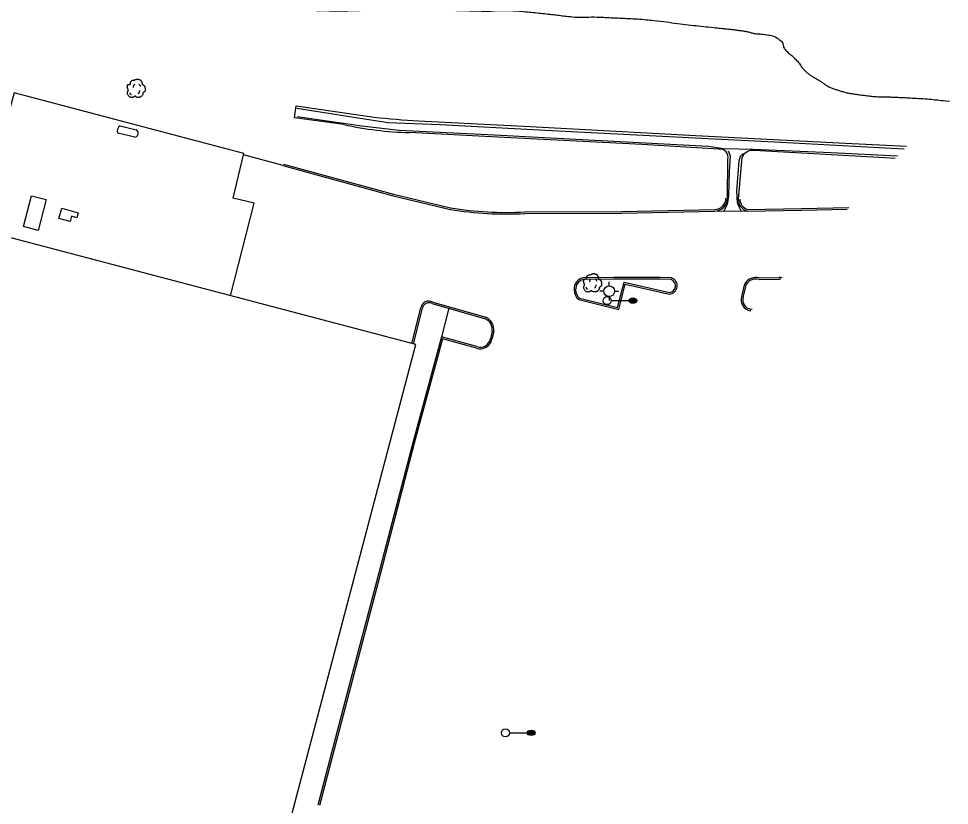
# Model space of a CAD drawing. Extents: x 2145380 to 2157287, y 139568 to 149130.
# Drawn here: x 2151244.8 to 2151588.5, y 141366.1 to 141656.7 of the extents above; entities that cross this region are included whole.
import ezdxf

# ---------------------------------------------------------------- set-up
doc = ezdxf.new("R2010")
doc.units = 0
for name, color, linetype in [('TOPO_Asphalt', 7, 'Continuous'), ('TOPO_Building', 7, 'Continuous'), ('TOPO_Concrete', 7, 'Continuous'), ('TOPO_Curb Back', 7, 'Continuous'), ('TOPO_Fence', 7, 'Continuous'), ('TOPO_Flowline', 7, 'Continuous'), ('TOPO_Light Pole', 7, 'Continuous'), ('TOPO_Misc Line', 7, 'Continuous'), ('TOPO_Sidewalk', 7, 'Continuous'), ('TOPO_Tank Above Ground', 7, 'Continuous'), ('TOPO_Tree', 7, 'Continuous'), ('TOPO_Water Fire Hydrant', 7, 'Continuous')]:
    doc.layers.add(name, color=color, linetype=linetype)

# ---------------------------------------------------------------- blocks, each defined once
blk = doc.blocks.new('LP')
at = {"layer": 'TOPO_Light Pole'}
blk.add_line((3.81, 0), (20.32, 0), dxfattribs=at)
for points in [[(20.32, 0), (27.94, 0)], [(20.32, 0), (23.5, 0)], [(20.83, 1.27), (27.43, 1.27)], [(20.83, 1.27), (23.5, 1.27)], [(23.71, 1.27), (27.43, 1.27)], [(23.71, 0), (27.94, 0)], [(20.83, -1.27), (27.43, -1.27)], [(20.83, -1.27), (23.5, -1.27)], [(23.71, -1.27), (27.43, -1.27)]]:
    blk.add_lwpolyline(points, dxfattribs=at)
blk.add_circle((0, 0), 3.81, dxfattribs=at)
blk.add_ellipse((24.13, 0), major_axis=(3.81, 0), ratio=0.666667, dxfattribs=at)
blk = doc.blocks.new('FIRHYD')
at = {"layer": 'TOPO_Water Fire Hydrant'}
for p, q in [((0, 10.2), (0, 17.3)), ((10.2, 0), (17.3, 0)), ((-10.2, 0), (-17.3, 0)), ((0, -10.2), (0, -17.3))]:
    blk.add_line(p, q, dxfattribs=at)
blk.add_circle((0, 0), 10.2, dxfattribs=at)
blk = doc.blocks.new('TREE')
at = {"layer": 'TOPO_Tree'}
for points in [[(-14.1, -0.4), (-14.2, 0.5), (-14.4, 1.4), (-14.6, 2.3), (-14.8, 3.2), (-15.5, 4), (-15.7, 4.9), (-15.8, 5.6), (-15.7, 6.3), (-15.7, 7), (-15.6, 7.9), (-15.7, 8.8), (-15.1, 9.7), (-14.6, 10.4), (-13.8, 10.5), (-13, 10.7), (-12.2, 11), (-11.1, 10), (-10.4, 10.7), (-9.4, 11.7), (-10.3, 13.3), (-9.8, 14.4), (-9.6, 15.1), (-9.3, 15.9), (-8.8, 16.5), (-8.2, 17.3), (-7.5, 17.7), (-6.7, 18.1), (-6.1, 18.4), (-5.6, 18.6), (-5.1, 18.7), (-4.5, 18.7), (-4, 18.5), (-3.5, 18.1)], [(-3.5, 17.6), (-3.1, 18.3), (-2.6, 18.8), (-1.9, 19.2), (-1, 19.7), (-0.2, 20), (0.7, 20.2), (1.6, 20.5), (2.5, 20.8), (3.4, 20.8), (4.1, 20.7), (4.8, 20.5), (5.5, 20.2), (6.4, 19.9), (7.3, 19.7), (8.2, 19.2), (9.4, 18.4), (10, 17.2), (10.8, 16), (11.2, 15.3), (11.6, 14.6), (11.9, 13.9), (12.2, 13.1), (11.4, 12), (11.9, 11.2), (12, 11), (12.2, 10.9), (12.4, 10.7), (12.9, 10.4), (13.5, 10), (14, 9.7), (14.7, 9.2), (15.4, 8.7), (16.1, 8.1), (16.7, 7.5), (16.9, 6.7), (17.1, 6), (17.6, 4.4), (17.7, 2.8), (17.7, 1.2), (17.7, -0.2), (17.8, -2.2), (16.6, -3), (15.5, -3.8), (14.3, -4.6), (13.2, -5.3)], [(13.2, -5.3), (13.3, -5.8), (13.4, -6.3), (13.4, -6.7), (13.8, -8.5), (12.2, -10), (10.8, -11.5), (10, -12.3), (9.1, -12.8), (8.2, -13.1), (6, -13.8), (3.3, -13.6), (1.3, -13.1), (0.5, -12.9), (-0.1, -11.4), (-0.8, -11.5), (-2, -11.6), (-3.3, -12.8), (-4.5, -13.1), (-6.1, -13.5), (-7.8, -14), (-9.3, -13.6), (-11.4, -13.1), (-12.8, -11.4), (-14.1, -9.4), (-15.3, -7.3), (-15.6, -5.1), (-15.1, -3), (-14.9, -1.9), (-13.9, -0.8), (-13.5, 0.1)], [(-4.2, 5.1), (-4.5, 6.1), (-4.3, 7.2), (-3.8, 8.2), (-3.3, 9.3), (-2.7, 10.3), (-1.6, 11)], [(5.9, 11.2), (6.5, 10.7), (7, 10.2), (7.4, 9.5), (7.9, 8.6), (8.3, 7.6), (8.5, 6.6)], [(-11.4, -4.5), (-11.5, -5.4), (-11, -6.3), (-10.1, -7.2), (-9.3, -8), (-8.5, -8.3), (-7.7, -8.1)], [(4.8, -6.3), (5.7, -5.7), (6.3, -4.9), (6.8, -3.9), (7.4, -2.8), (7.6, -1.7), (7.5, -0.6)]]:
    blk.add_open_spline(points, degree=3, dxfattribs=at)

msp = doc.modelspace()

# ---------------------------------------------------------------- linework, layer by layer
at = {"layer": 'TOPO_Asphalt'}
msp.add_line((2151342.4, 141602.44), (2151327.86, 141606.39), dxfattribs=at)
msp.add_lwpolyline([(2151513.88, 141585.65), (2151507.85, 141585.49), (2151501.91, 141585.6)], dxfattribs=at)
at = {"layer": 'TOPO_Building'}
msp.add_lwpolyline([(2151228.68, 141579.26), (2151151.14, 141285.35), (2151313.72, 141242.46), (2151323.37, 141279.03), (2151349.28, 141272.2), (2151362.64, 141322.86), (2151336.95, 141329.64), (2151391.47, 141536.31)], close=True, dxfattribs=at)
at = {"layer": 'TOPO_Concrete'}
for points in [[(2151364.88, 141617.59), (2151346.65, 141620.11), (2151347.21, 141624.56), (2151376.07, 141620.3)], [(2151392.44, 141618.95), (2151433.62, 141616.85), (2151494.75, 141613.6), (2151550.17, 141610.78), (2151572.72, 141609.56)], [(2151503.27, 141608.51), (2151475.05, 141610.19), (2151421.79, 141612.95), (2151389.07, 141614.64)], [(2151511.85, 141605.47), (2151510.54, 141590.04)], [(2151568.51, 141605.11), (2151564.67, 141605.31), (2151516.31, 141608.06)], [(2151506.58, 141590.45), (2151506.66, 141604.68)]]:
    msp.add_lwpolyline(points, dxfattribs=at)
for centre, radius, start, end in [((2151421.15, 142065.18), 447.16, 264.2145, 266.319), ((2151392.93, 141746.86), 132.28, 257.7551, 268.328), ((2151503.82, 141605.58), 2.98, 342.4932, 100.5783), ((2151515.97, 141603.52), 4.56, 85.7153, 154.6439)]:
    msp.add_arc(centre, radius, start, end, dxfattribs=at)
at = {"layer": 'TOPO_Curb Back'}
for p, q in [((2151464.6, 141561.12), (2151453.15, 141560.92)), ((2151481.63, 141561.05), (2151464.6, 141561.12)), ((2151485.87, 141560.94), (2151481.63, 141561.05)), ((2151464.61, 141560.52), (2151453.22, 141560.32)), ((2151481.62, 141560.45), (2151464.61, 141560.52)), ((2151465.94, 141549.98), (2151468.36, 141559.37)), ((2151466.38, 141549.26), (2151468.8, 141558.65)), ((2151468.36, 141559.37), (2151485.17, 141555.57)), ((2151468.8, 141558.65), (2151485.12, 141554.97)), ((2151485.76, 141560.34), (2151481.62, 141560.45)), ((2151451.65, 141552.93), (2151466.38, 141549.26)), ((2151451.92, 141553.48), (2151465.94, 141549.98))]:
    msp.add_line(p, q, dxfattribs=at)
for points in [[(2151342.36, 141602.45), (2151383.04, 141591.31), (2151404.2, 141586.25)], [(2151342.52, 141603.03), (2151383.19, 141591.89), (2151404.31, 141586.84)], [(2151431.67, 141585.34), (2151467.38, 141585.44), (2151501.89, 141586.2)], [(2151431.69, 141584.74), (2151467.39, 141584.84), (2151501.91, 141585.6)], [(2151513.88, 141585.65), (2151533.84, 141586), (2151550.77, 141586.39)], [(2151513.95, 141586.25), (2151533.83, 141586.6), (2151551.35, 141587)], [(2151518.27, 141560.99), (2151525.56, 141561.14)], [(2151511.79, 141554.05), (2151512.98, 141558.82)], [(2151512.36, 141553.89), (2151513.54, 141558.59)], [(2151518.2, 141560.38), (2151525.58, 141560.54)], [(2151397.46, 141551.47), (2151417.12, 141545.89)], [(2151397.69, 141552.03), (2151417.34, 141546.46)], [(2151389.99, 141536.7), (2151393.29, 141549.84)], [(2151390.57, 141536.55), (2151393.88, 141549.72)], [(2151515.15, 141548.78), (2151515.01, 141548.82)], [(2151515.61, 141549.26), (2151515.14, 141549.4)], [(2151419.67, 141541.26), (2151418.99, 141538.41)], [(2151420.26, 141541.16), (2151419.57, 141538.28)], [(2151413.99, 141535.58), (2151400.91, 141539.14), (2151390.3, 141500.03), (2151376.95, 141448.65), (2151366.73, 141409.98), (2151355.31, 141366.17)], [(2151413.81, 141535), (2151401.34, 141538.4), (2151390.88, 141499.88), (2151377.53, 141448.5), (2151367.31, 141409.83), (2151355.89, 141366.02)]]:
    msp.add_lwpolyline(points, dxfattribs=at)
for centre, radius, start, end in [((2151501.68, 141590.5), 4.3, 272.7696, 359.497), ((2151501.68, 141590.5), 4.9, 272.6753, 359.4973), ((2151514.96, 141589.94), 4.43, 178.7297, 255.7645), ((2151514.96, 141589.94), 3.83, 178.7258, 254.6082), ((2151424.77, 141709.81), 125.26, 260.5453, 273.1637), ((2151424.77, 141709.8), 124.65, 260.554, 273.1712), ((2151454.13, 141556.76), 4.27, 103.2529, 183.569), ((2151484.93, 141558.02), 3.06, 273.6319, 72.038), ((2151517.06, 141556.39), 4.75, 75.2252, 149.2239), ((2151525.83, 141556.75), 4.39, 77.6787, 93.603), ((2151454.13, 141556.76), 3.67, 104.2201, 183.7551), ((2151484.93, 141558.02), 2.46, 275.5322, 70.1309), ((2151517.06, 141556.39), 4.15, 74.1006, 148.0467), ((2151525.83, 141556.75), 3.79, 83.3284, 93.787), ((2151454.56, 141556.6), 4.69, 181.2851, 231.6289), ((2151454.56, 141556.6), 4.09, 181.1203, 229.8715), ((2151515.65, 141552.82), 4.06, 162.3883, 260.8725), ((2151515.65, 141552.82), 3.46, 162.0931, 261.4817), ((2151396.27, 141549.38), 3.01, 61.798, 171.1129), ((2151396.27, 141549.38), 2.41, 60.335, 171.7294), ((2151415.02, 141541.72), 4.67, 354.3211, 63.2628), ((2151415.02, 141541.72), 5.27, 353.8617, 63.9062), ((2151415.28, 141539.14), 4.38, 250.5087, 348.7297), ((2151415.28, 141539.14), 3.78, 250.1848, 348.8962)]:
    msp.add_arc(centre, radius, start, end, dxfattribs=at)
at = {"layer": 'TOPO_Fence'}
msp.add_lwpolyline([(2151323.03, 141554.36), (2151331.73, 141588.57), (2151323.97, 141590.44), (2151327.97, 141606.87), (2151243.07, 141629.3), (2151229.29, 141579.09)], dxfattribs=at)
at = {"layer": 'TOPO_Flowline'}
for points in [[(2151347.49, 141623.68), (2151368.55, 141620.31), (2151381.23, 141618.36), (2151400.41, 141617.57), (2151436.96, 141615.71), (2151492.14, 141612.87), (2151526.2, 141611.04), (2151571.86, 141608.65)], [(2151347.6, 141620.62), (2151371.56, 141617.09), (2151385.32, 141615.58), (2151418.06, 141613.93), (2151459.89, 141611.68), (2151499.5, 141609.63), (2151505.13, 141608.81), (2151516.03, 141608.57), (2151544.8, 141607.25), (2151569.34, 141605.99)], [(2151505.31, 141585.82), (2151506.23, 141587.43), (2151506.71, 141588.77), (2151507.01, 141591.31), (2151507.26, 141600.27), (2151507.63, 141605.91), (2151506.93, 141607.74)], [(2151511.69, 141585.53), (2151511.23, 141586.46), (2151510.73, 141587.51), (2151510.27, 141588.68), (2151510, 141592.94), (2151510.82, 141604.21), (2151511.3, 141605.97), (2151512.15, 141606.72), (2151512.36, 141606.88)]]:
    msp.add_lwpolyline(points, dxfattribs=at)
at = {"layer": 'TOPO_Misc Line'}
for points in [[(2151254.96, 141589.86), (2151251.92, 141578.52), (2151246.53, 141579.96), (2151249.57, 141591.3)], [(2151259.63, 141582.95), (2151260.66, 141586.71), (2151266.8, 141585.04), (2151266.29, 141583.17), (2151264.29, 141583.72), (2151263.77, 141581.82)]]:
    msp.add_lwpolyline(points, close=True, dxfattribs=at)
at = {"layer": 'TOPO_Sidewalk'}
msp.add_line((2151403.58, 141549.74), (2151400.91, 141539.14), dxfattribs=at)
at = {"layer": 'TOPO_Tank Above Ground'}
for p, q in [((2151282.22, 141617.13), (2151288.15, 141615.71)), ((2151287.69, 141612.89), (2151281.38, 141614.38))]:
    msp.add_line(p, q, dxfattribs=at)
for centre, radius, start, end in [((2151283.19, 141615.33), 2.05, 118.4104, 207.9353), ((2151287.32, 141614.4), 1.56, 283.9282, 57.8176)]:
    msp.add_arc(centre, radius, start, end, dxfattribs=at)
at = {"layer": 'TOPO_Tree'}
msp.add_open_spline([(2151386.58, 141700.48), (2151386.04, 141700.38), (2151385.5, 141700.28), (2151384.95, 141700.18), (2151383.44, 141699.9), (2151382.23, 141701.73), (2151380.74, 141702.09), (2151379.9, 141702.29), (2151379.05, 141702.5), (2151378.19, 141702.63), (2151377.2, 141702.79), (2151376.21, 141702.95), (2151375.2, 141703.04), (2151374.35, 141703.12), (2151373.51, 141703.16), (2151372.66, 141703.14), (2151371.75, 141703.13), (2151370.84, 141703.06), (2151369.93, 141703.05), (2151368.24, 141703.02), (2151366.56, 141703), (2151364.87, 141703), (2151363.88, 141703), (2151362.88, 141703.02), (2151361.88, 141703.02), (2151360.39, 141703.02), (2151358.9, 141703.03), (2151357.41, 141702.96), (2151356.15, 141702.91), (2151354.9, 141702.82), (2151353.65, 141702.76), (2151352.75, 141702.72), (2151351.85, 141702.71), (2151350.95, 141702.64), (2151347.98, 141702.41), (2151345.02, 141702.13), (2151342.05, 141701.87), (2151340.11, 141701.71), (2151338.16, 141701.54), (2151336.22, 141701.39), (2151335.38, 141701.32), (2151334.57, 141701.7), (2151333.73, 141701.74), (2151332.12, 141701.83), (2151330.51, 141701.9), (2151328.9, 141701.85), (2151328.05, 141701.82), (2151327.2, 141701.71), (2151326.35, 141701.69), (2151325.21, 141701.66), (2151324.07, 141701.73), (2151322.93, 141701.71), (2151321.49, 141701.67), (2151320.05, 141701.45), (2151318.61, 141701.44), (2151317.64, 141701.44), (2151316.67, 141701.54), (2151315.7, 141701.53), (2151314.02, 141701.52), (2151312.35, 141701.49), (2151310.67, 141701.48), (2151309.36, 141701.48), (2151308.04, 141701.48), (2151306.73, 141701.48), (2151304.53, 141701.47), (2151302.32, 141701.39), (2151300.11, 141701.39), (2151295.96, 141701.39), (2151291.81, 141701.52), (2151287.66, 141701.56), (2151283.18, 141701.61), (2151278.7, 141701.6), (2151274.22, 141701.57), (2151272.4, 141701.56), (2151270.58, 141701.26), (2151268.75, 141701.28), (2151266.78, 141701.29), (2151264.82, 141701.42), (2151262.85, 141701.46), (2151261.62, 141701.48), (2151260.4, 141701.54), (2151259.17, 141701.5), (2151257.37, 141701.45), (2151255.58, 141701.34), (2151253.79, 141701.28), (2151252.63, 141701.23), (2151251.48, 141701.19), (2151250.32, 141701.16), (2151248.55, 141701.1), (2151246.78, 141701.02), (2151245.01, 141701.05), (2151243.89, 141701.07), (2151242.78, 141701.21), (2151241.67, 141701.26), (2151238.63, 141701.41), (2151235.59, 141701.59), (2151232.55, 141701.65), (2151227.5, 141701.75), (2151222.45, 141701.75), (2151217.41, 141701.83), (2151215.25, 141701.87), (2151213.08, 141701.9), (2151210.92, 141701.95), (2151208.16, 141702.02), (2151205.39, 141702.11), (2151202.63, 141702.18), (2151200.05, 141702.25), (2151197.47, 141702.31), (2151194.89, 141702.37), (2151193.47, 141702.4), (2151192.04, 141702.45), (2151190.62, 141702.49), (2151188.45, 141702.54), (2151186.28, 141702.44), (2151184.11, 141702.35), (2151182.76, 141702.29), (2151181.42, 141702.18), (2151180.07, 141702.12), (2151176.96, 141701.99), (2151173.84, 141701.97), (2151170.73, 141701.84), (2151167.69, 141701.72), (2151164.66, 141701.35), (2151161.61, 141701.24), (2151159.72, 141701.17), (2151157.83, 141701.17), (2151155.94, 141701.17), (2151154.02, 141701.18), (2151152.1, 141701.27), (2151150.18, 141701.27), (2151148.97, 141701.27), (2151147.75, 141701.24), (2151146.53, 141701.18), (2151144.14, 141701.06), (2151141.76, 141700.89), (2151139.37, 141700.69), (2151136.47, 141700.44), (2151133.58, 141699.98), (2151130.68, 141699.8), (2151128.81, 141699.68), (2151126.95, 141699.66), (2151125.09, 141699.55), (2151121.77, 141699.35), (2151118.45, 141699.15), (2151115.13, 141698.96), (2151111.44, 141698.74), (2151107.75, 141698.54), (2151104.06, 141698.33), (2151102.36, 141698.23), (2151100.66, 141698.04), (2151098.97, 141697.79), (2151097.22, 141697.53), (2151095.51, 141697.05), (2151093.85, 141696.4), (2151092.37, 141695.83), (2151090.98, 141695.1), (2151089.51, 141694.53), (2151088.63, 141694.19), (2151087.74, 141693.86), (2151086.85, 141693.54), (2151085.32, 141693), (2151083.79, 141692.51), (2151082.22, 141692.06), (2151081.27, 141691.79), (2151080.3, 141691.61), (2151079.33, 141691.55), (2151077.18, 141691.41), (2151075.02, 141691.56), (2151072.87, 141691.5), (2151071.75, 141691.47), (2151070.64, 141691.41), (2151069.53, 141691.25), (2151068.38, 141691.1), (2151067.2, 141690.61), (2151066.38, 141689.77), (2151064.87, 141688.24), (2151063.44, 141686.68), (2151061.95, 141685.15), (2151060.5, 141683.67), (2151059.05, 141682.19), (2151057.61, 141680.7), (2151055.56, 141678.58), (2151053.74, 141676.27), (2151051.85, 141673.99), (2151049.94, 141671.69), (2151048.23, 141669.35), (2151046.75, 141666.65), (2151046.3, 141665.83), (2151046.07, 141664.96), (2151045.98, 141664.06), (2151045.84, 141662.79), (2151045.76, 141661.52), (2151045.78, 141660.25), (2151045.8, 141659.26), (2151045.89, 141658.26), (2151045.89, 141657.27), (2151045.89, 141655.85), (2151045.82, 141654.44), (2151045.8, 141653.03), (2151045.79, 141651.46), (2151045.87, 141649.88), (2151045.94, 141648.31), (2151045.98, 141647.44), (2151046.09, 141646.61), (2151046.53, 141645.77), (2151047.08, 141644.71), (2151048.06, 141643.68), (2151049.15, 141643.76), (2151052.5, 141644.02), (2151055.89, 141644.62), (2151059.23, 141645.23), (2151060.65, 141645.49), (2151062.06, 141645.75), (2151063.48, 141646.01), (2151065.09, 141646.3), (2151066.73, 141646.44), (2151068.35, 141646.77), (2151069.81, 141647.06), (2151071.17, 141648.32), (2151071.61, 141649.77), (2151071.91, 141650.71), (2151072.02, 141651.66), (2151072.15, 141652.62), (2151072.46, 141654.99), (2151072.62, 141657.36), (2151072.96, 141659.72), (2151073.25, 141661.81), (2151073.86, 141663.78), (2151074.78, 141665.76), (2151075.45, 141667.19), (2151076.46, 141668.34), (2151077.89, 141669.1), (2151079.11, 141669.75), (2151080.35, 141670.01), (2151081.63, 141670.1), (2151082.7, 141670.17), (2151083.77, 141670.23), (2151084.83, 141670.16), (2151086.12, 141670.08), (2151087.39, 141669.78), (2151088.68, 141669.76), (2151090.34, 141669.74), (2151091.99, 141669.79), (2151093.64, 141669.78), (2151095.14, 141669.76), (2151096.63, 141669.71), (2151098.12, 141669.7), (2151100.24, 141669.68), (2151102.37, 141669.76), (2151104.49, 141669.95), (2151108.9, 141670.35), (2151113.17, 141671.71), (2151117.56, 141672.15), (2151119.83, 141672.38), (2151122.12, 141672.46), (2151124.39, 141672.72), (2151126.96, 141673.01), (2151129.53, 141673.29), (2151132.09, 141673.64), (2151134.69, 141673.99), (2151137.29, 141674.37), (2151139.89, 141674.72), (2151142.42, 141675.06), (2151144.95, 141675.4), (2151147.48, 141675.73), (2151149.93, 141676.05), (2151152.39, 141676.35), (2151154.85, 141676.62), (2151158.01, 141676.97), (2151161.18, 141677.16), (2151164.36, 141677.33), (2151168.13, 141677.54), (2151171.9, 141677.68), (2151175.68, 141677.76), (2151178.07, 141677.82), (2151180.46, 141677.71), (2151182.85, 141677.77), (2151184.27, 141677.8), (2151185.7, 141677.86), (2151187.11, 141678), (2151189.43, 141678.24), (2151191.73, 141678.5), (2151194.04, 141678.76), (2151195.6, 141678.94), (2151197.15, 141679.16), (2151198.7, 141679.31), (2151200.35, 141679.48), (2151202.01, 141679.53), (2151203.66, 141679.64), (2151205.5, 141679.75), (2151207.34, 141679.91), (2151209.17, 141679.91), (2151212.99, 141679.91), (2151216.79, 141679.24), (2151220.59, 141678.76), (2151228.15, 141677.81), (2151235.68, 141676.68), (2151243.24, 141675.77), (2151247.34, 141675.28), (2151251.46, 141675.02), (2151255.55, 141674.55), (2151259.05, 141674.14), (2151262.55, 141673.69), (2151266, 141672.95), (2151269.32, 141672.24), (2151272.62, 141671.45), (2151275.91, 141670.63), (2151278.86, 141669.9), (2151281.81, 141669.15), (2151284.76, 141668.41), (2151287.71, 141667.68), (2151290.67, 141667), (2151293.65, 141666.4), (2151295.74, 141665.98), (2151297.94, 141666.83), (2151300.03, 141666.45), (2151301.21, 141666.23), (2151302.37, 141665.91), (2151303.55, 141665.7), (2151305.55, 141665.33), (2151307.55, 141664.95), (2151309.55, 141664.62), (2151311.77, 141664.26), (2151313.99, 141663.94), (2151316.21, 141663.59), (2151318.73, 141663.19), (2151321.24, 141662.68), (2151323.76, 141662.29), (2151328.75, 141661.51), (2151333.78, 141661.08), (2151338.81, 141660.69), (2151344.4, 141660.26), (2151350, 141659.93), (2151355.6, 141659.77), (2151359.54, 141659.65), (2151363.49, 141659.57), (2151367.43, 141659.68), (2151370.85, 141659.76), (2151374.27, 141659.93), (2151377.7, 141660.03), (2151380.79, 141660.12), (2151383.88, 141660.29), (2151386.97, 141660.24), (2151391.71, 141660.15), (2151396.46, 141660.02), (2151401.2, 141659.9), (2151406.21, 141659.78), (2151411.22, 141659.64), (2151416.23, 141659.52), (2151419.03, 141659.45), (2151421.82, 141659.84), (2151424.62, 141659.76), (2151427.58, 141659.67), (2151430.53, 141659.44), (2151433.48, 141659.14), (2151436.22, 141658.87), (2151438.95, 141658.58), (2151441.68, 141658.28), (2151443.86, 141658.04), (2151446.03, 141657.71), (2151448.22, 141657.5), (2151452.25, 141657.12), (2151456.3, 141657.43), (2151460.34, 141657.24), (2151466.84, 141656.92), (2151473.35, 141656.68), (2151479.83, 141655.99), (2151483.95, 141655.54), (2151488.04, 141654.89), (2151492.16, 141654.45), (2151495.85, 141654.05), (2151499.55, 141653.65), (2151503.25, 141653.26), (2151504.86, 141653.08), (2151506.48, 141652.91), (2151508.09, 141652.74), (2151509.64, 141652.57), (2151511.18, 141652.35), (2151512.72, 141652.13), (2151514.05, 141651.93), (2151515.34, 141651.48), (2151516.66, 141651.23), (2151517.61, 141651.05), (2151518.6, 141651.12), (2151519.57, 141650.99), (2151521.78, 141650.7), (2151523.95, 141650.25), (2151525.87, 141648.86), (2151527.16, 141647.93), (2151527.1, 141646.06), (2151528.13, 141645.01), (2151529.27, 141643.85), (2151530.64, 141642.85), (2151531.75, 141641.65), (2151533.02, 141640.3), (2151534.01, 141638.67), (2151535.36, 141637.36), (2151536.21, 141636.52), (2151537.15, 141635.8), (2151538.16, 141635.18), (2151538.97, 141634.67), (2151539.83, 141634.27), (2151540.64, 141633.77), (2151541.67, 141633.15), (2151542.56, 141632.32), (2151543.63, 141631.74), (2151544.84, 141631.09), (2151546.14, 141630.68), (2151547.45, 141630.28), (2151548.83, 141629.86), (2151550.19, 141629.43), (2151551.6, 141629.18), (2151553.24, 141628.89), (2151554.87, 141628.66), (2151556.52, 141628.46), (2151558.37, 141628.24), (2151560.21, 141628), (2151562.07, 141627.9), (2151563.92, 141627.8), (2151565.78, 141627.84), (2151567.64, 141627.76), (2151569.46, 141627.68), (2151571.28, 141627.59), (2151573.1, 141627.49), (2151576.31, 141627.31), (2151579.51, 141627.17), (2151582.7, 141626.83), (2151584.63, 141626.63), (2151586.57, 141626.43), (2151588.5, 141626.22)], degree=3, dxfattribs=at)

# ---------------------------------------------------------------- block references
at = {"layer": 'TOPO_Light Pole', "xscale": 0.39370000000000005, "yscale": 0.3937000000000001}
for p in [(2151462.12, 141552.57), (2151424.54, 141392.9)]:
    msp.add_blockref('LP', p, dxfattribs=at)
at = {"layer": 'TOPO_Tree', "xscale": 0.19685000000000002, "yscale": 0.19685000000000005}
for p in [(2151288, 141630.32), (2151456.53, 141558.46)]:
    msp.add_blockref('TREE', p, dxfattribs=at)
at = {"layer": 'TOPO_Water Fire Hydrant', "xscale": 0.19685000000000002, "yscale": 0.19685000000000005}
msp.add_blockref('FIRHYD', (2151462.87, 141556.04), dxfattribs=at)

doc.saveas('drawing.dxf')
